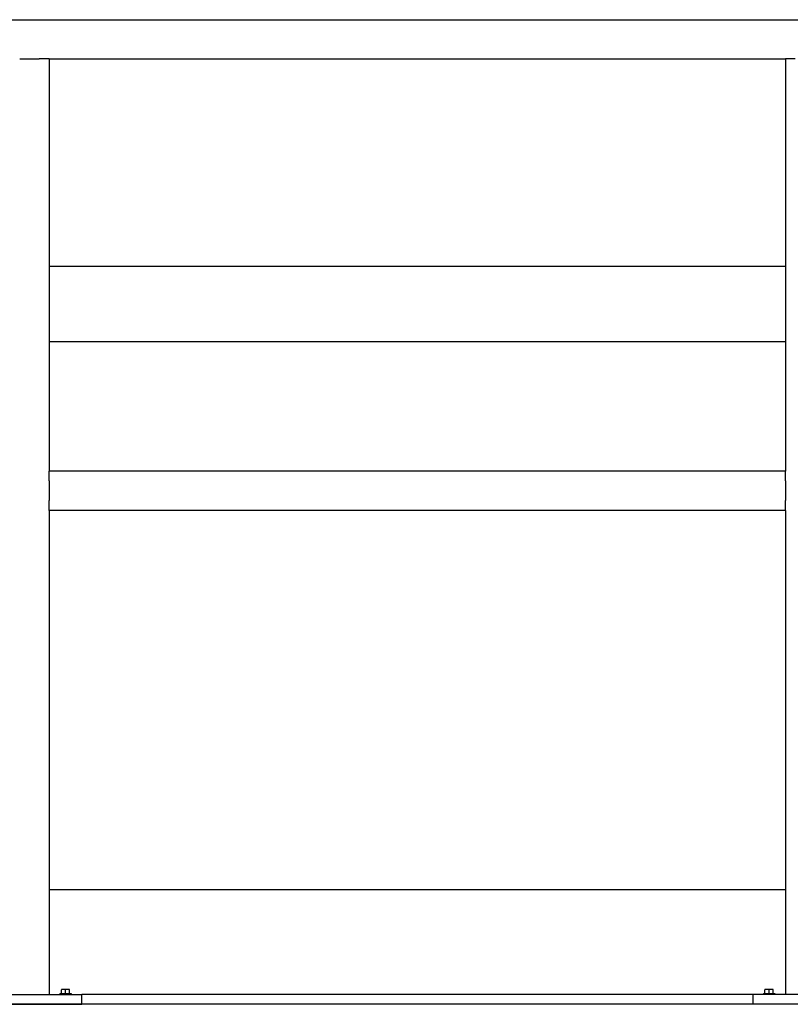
# Model space of a CAD drawing. Header units: inches. Extents: x 5 to 1128, y -85 to 748.
# Tile 517 of 656: x 704 to 734, y 333 to 371. Entities that reach past the tile are written whole.
import ezdxf

# ---------------------------------------------------------------- set-up
doc = ezdxf.new("R2010")
doc.units = ezdxf.units.IN
doc.header["$LTSCALE"] = 32
doc.header["$MEASUREMENT"] = 0
doc.layers.add('Visible (ANSI)', color=7, linetype='Continuous', lineweight=30)

msp = doc.modelspace()

# ---------------------------------------------------------------- linework, layer by layer
at = {"layer": 'Visible (ANSI)'}
for p, q in [((620.67963, 370.85867), (735.15563, 370.85867)), ((704.40563, 369.35867), (705.15563, 369.35867)), ((705.53063, 369.35867), (705.15563, 369.35867)), ((705.53063, 369.35867), (705.53063, 353.60867)), ((705.53063, 369.35867), (733.65563, 369.35867)), ((733.65563, 369.35867), (733.65563, 353.60867)), ((734.03063, 369.35867), (733.65563, 369.35867)), ((733.65563, 361.42117), (705.53063, 361.42117)), ((733.65563, 358.54617), (705.53063, 358.54617)), ((733.65563, 353.60867), (705.53063, 353.60867)), ((705.53063, 353.23367), (705.53063, 353.60867)), ((733.65563, 353.23367), (733.65563, 353.60867)), ((705.53063, 353.23367), (705.53063, 352.48367)), ((733.65563, 353.23367), (733.65563, 352.48367)), ((705.53063, 352.10867), (705.53063, 352.48367)), ((733.65563, 352.10867), (733.65563, 352.48367)), ((705.53063, 352.10867), (705.53063, 333.60867)), ((733.65563, 352.10867), (705.53063, 352.10867)), ((733.65563, 352.10867), (733.65563, 333.60867)), ((733.65563, 337.60867), (705.53063, 337.60867)), ((706.07763, 333.80267), (705.99963, 333.80267)), ((705.99963, 333.80267), (705.99963, 333.78345)), ((705.99963, 333.64767), (705.99963, 333.78345)), ((706.23363, 333.80267), (706.07763, 333.80267)), ((706.15563, 333.64767), (706.15563, 333.78345)), ((706.31163, 333.80267), (706.23363, 333.80267)), ((706.31163, 333.78345), (706.31163, 333.80267)), ((706.31163, 333.64767), (706.31163, 333.78345)), ((732.95263, 333.80267), (732.87463, 333.80267)), ((732.87463, 333.80267), (732.87463, 333.78345)), ((732.87463, 333.64767), (732.87463, 333.78345)), ((733.10863, 333.80267), (732.95263, 333.80267)), ((733.03063, 333.64767), (733.03063, 333.78345)), ((733.18663, 333.80267), (733.10863, 333.80267)), ((733.18663, 333.78345), (733.18663, 333.80267)), ((733.18663, 333.64767), (733.18663, 333.78345)), ((702.78063, 333.60867), (706.78063, 333.60867)), ((705.93963, 333.64767), (706.37163, 333.64767)), ((705.93963, 333.64767), (705.93963, 333.60867)), ((706.37163, 333.64767), (706.37163, 333.60867)), ((732.40563, 333.60867), (706.78063, 333.60867)), ((706.78063, 333.23367), (706.78063, 333.60867)), ((736.40563, 333.60867), (732.40563, 333.60867)), ((732.40563, 333.60867), (732.40563, 333.23367)), ((732.81463, 333.64767), (733.24663, 333.64767)), ((732.81463, 333.64767), (732.81463, 333.60867)), ((733.24663, 333.64767), (733.24663, 333.60867)), ((736.78063, 333.23367), (484.78063, 333.23367)), ((702.78063, 333.23367), (706.78063, 333.23367)), ((736.40563, 333.23367), (732.40563, 333.23367))]:
    msp.add_line(p, q, dxfattribs=at)
for centre, start_param, end_param in [((706.07763, 333.58205), 0, 0.42053434), ((706.07763, 333.58205), 5.86265097, 6.28318531), ((706.23363, 333.58205), 0, 0.42053434), ((706.23363, 333.58205), 5.86265097, 6.28318531), ((732.95263, 333.58205), 0, 0.42053434), ((732.95263, 333.58205), 5.86265097, 6.28318531), ((733.10863, 333.58205), 0, 0.42053434), ((733.10863, 333.58205), 5.86265097, 6.28318531)]:
    msp.add_ellipse(centre, major_axis=(0, 0.22062), ratio=0.8660254, start_param=start_param, end_param=end_param, dxfattribs=at)

doc.saveas('drawing.dxf')
